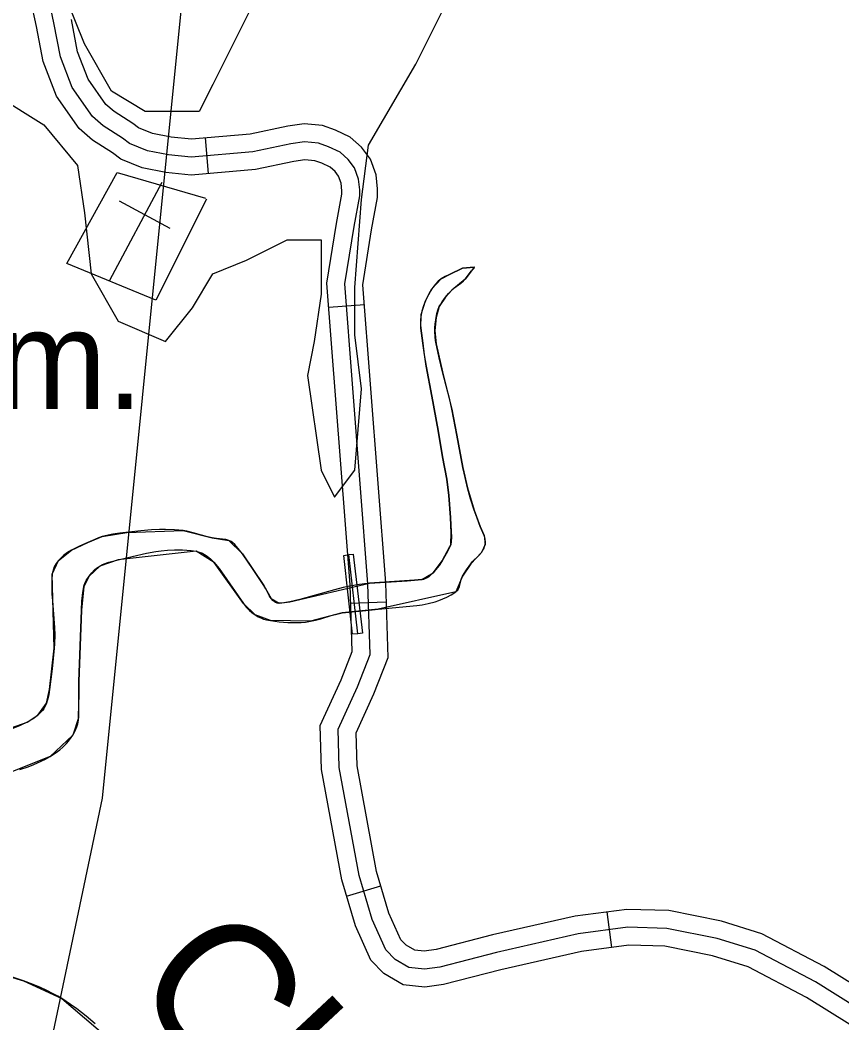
# Model space of a CAD drawing. Extents: x 3180038 to 3217926, y 922069 to 947485.
# Drawn here: x 3212244 to 3212935, y 928263 to 929105 of the extents above; entities that cross this region are included whole.
import ezdxf

# ---------------------------------------------------------------- set-up
doc = ezdxf.new("R2010")
doc.units = 0
for name, color, linetype in [('V-BRDG-OTLN', 7, 'Continuous'), ('V-RIVR-IDEN', 7, 'Continuous'), ('V-ROAD-CNTR', 7, 'Continuous'), ('V-SITE-OTLN', 7, 'Continuous'), ('V-SITE-OTLN-IDEN', 7, 'Continuous'), ('V-SITE-VEGE', 7, 'Continuous'), ('V-TOPO-BNDY', 7, 'Continuous'), ('V-TOPO-SHOR', 7, 'Continuous')]:
    doc.layers.add(name, color=color, linetype=linetype)

msp = doc.modelspace()

# ---------------------------------------------------------------- linework, layer by layer
at = {"layer": 'V-BRDG-OTLN'}
msp.add_line((3212528.09, 928589.81), (3212520.58, 928656.37), dxfattribs=at)
msp.add_lwpolyline([(3212524.36, 928656.86), (3212532.1, 928590.24), (3212528.09, 928589.81), (3212523.56, 928589.42), (3212516.35, 928655.67), (3212520.58, 928656.39)], close=True, dxfattribs=at)
at = {"layer": 'V-ROAD-CNTR'}
for p, q in [((3212402.74, 928976.46), (3212400.13, 929006.34)), ((3212503.72, 928864.27), (3212533.63, 928866.56)), ((3212522.12, 928615.61), (3212552.1, 928616.61)), ((3212518.71, 928369.57), (3212547.48, 928378.07)), ((3212741.68, 928326.47), (3212737.72, 928356.21))]:
    msp.add_line(p, q, dxfattribs=at)
for points in [[(3212584.49, 928292.94), (3212566.33, 928294.91), (3212550.05, 928304.42), (3212539.12, 928315.81), (3212526.08, 928344.63), (3212514.65, 928383.3), (3212497.65, 928475.83), (3212496.47, 928512.86), (3212514.09, 928551.12), (3212523.46, 928575), (3212521.61, 928630.97), (3212502.18, 928884.31), (3212510.19, 928934.42), (3212514.82, 928959.09), (3212514.82, 928962), (3212514.09, 928968.32), (3212511.95, 928974.13), (3212508.99, 928978.22), (3212505.03, 928981.73), (3212497.89, 928985.14), (3212491.96, 928987.25), (3212483.74, 928988.04), (3212474.51, 928986.67), (3212442.09, 928979.89), (3212388.17, 928975.18), (3212366.86, 928977.27), (3212347.08, 928981.17), (3212328.94, 928988.58), (3212321.92, 928993.76), (3212305.28, 929004.54), (3212294.1, 929014.21), (3212274.91, 929041.45), (3212263.76, 929070.43), (3212258.16, 929100), (3212253.48, 929121.78)], [(3212966.72, 928263.72), (3212912.65, 928297.38), (3212861.95, 928324.03), (3212829.98, 928333.87), (3212787.73, 928342.44), (3212754.96, 928343.37), (3212713.41, 928337.84), (3212644.77, 928322.28), (3212597.06, 928309.94), (3212584.21, 928308.06), (3212571.14, 928309.48), (3212559.43, 928316.32), (3212551.73, 928324.34), (3212540.17, 928349.87), (3212529.26, 928386.79), (3212512.6, 928477.44), (3212511.57, 928509.8), (3212527.89, 928545.24), (3212538.56, 928572.4), (3212536.59, 928631.79), (3212517.27, 928883.69), (3212524.97, 928931.85), (3212529.82, 928957.7), (3212529.82, 928962.86), (3212528.78, 928971.81), (3212525.31, 928981.25), (3212520.18, 928988.34), (3212513.41, 928994.36), (3212503.65, 928999.01), (3212495.24, 929002.01), (3212483.34, 929003.14), (3212471.87, 929001.44), (3212439.9, 928994.76), (3212388.25, 928990.25), (3212369.04, 928992.12), (3212351.41, 928995.61), (3212336.34, 929001.76), (3212330.45, 929006.1), (3212314.3, 929016.57), (3212305.31, 929024.35), (3212288.25, 929048.57), (3212278.24, 929074.55), (3212272.86, 929102.98), (3212267.93, 929125.93)], [(3212583.93, 928323.18), (3212575.94, 928324.04), (3212568.8, 928328.22), (3212564.33, 928332.87), (3212554.27, 928355.11), (3212543.87, 928390.28), (3212527.56, 928479.04), (3212526.68, 928506.74), (3212541.7, 928539.36), (3212553.65, 928569.81), (3212551.57, 928632.61), (3212532.36, 928883.07), (3212539.75, 928929.28), (3212544.82, 928956.3), (3212544.82, 928963.73), (3212543.48, 928975.31), (3212538.67, 928988.38), (3212531.37, 928998.46), (3212521.79, 929006.98), (3212509.42, 929012.88), (3212498.52, 929016.77), (3212482.95, 929018.25), (3212469.24, 929016.22), (3212437.7, 929009.62), (3212388.33, 929005.31), (3212371.23, 929006.98), (3212355.74, 929010.04), (3212343.74, 929014.94), (3212338.99, 929018.44), (3212323.33, 929028.59), (3212316.51, 929034.49), (3212301.58, 929055.7), (3212292.73, 929078.67), (3212287.56, 929105.95)], [(3212974.82, 928276.35), (3212920.11, 928310.41), (3212867.69, 928337.96), (3212833.68, 928348.43), (3212789.44, 928357.4), (3212754.18, 928358.4), (3212710.76, 928352.62), (3212641.24, 928336.86), (3212594.08, 928324.66), (3212583.93, 928323.18)], [(3212958.63, 928251.08), (3212905.19, 928284.36), (3212856.2, 928310.11), (3212826.27, 928319.32), (3212786.01, 928327.48), (3212755.74, 928328.34), (3212716.06, 928323.07), (3212648.31, 928307.7), (3212600.03, 928295.22), (3212584.49, 928292.94)]]:
    msp.add_lwpolyline(points, dxfattribs=at)
at = {"layer": 'V-SITE-OTLN'}
for p, q in [((3212319.67, 928886.77), (3212363.82, 928969.18)), ((3212370.39, 928930.31), (3212327.81, 928953.12))]:
    msp.add_line(p, q, dxfattribs=at)
msp.add_lwpolyline([(3212400.9, 928954.97), (3212358.39, 928870.21), (3212283.61, 928901), (3212326.04, 928977.41), (3212400.07, 928955.81)], dxfattribs=at)
at = {"layer": 'V-SITE-VEGE'}
for p, q in [((3212298.41, 929085.46), (3212275.68, 929142.3)), ((3212576.78, 929068.41), (3212610.87, 929136.62)), ((3212440.43, 929119.57), (3212423.39, 929085.46)), ((3212321.13, 929045.67), (3212298.41, 929085.46)), ((3212423.39, 929085.46), (3212406.35, 929051.36)), ((3212537.01, 929000.2), (3212576.78, 929068.41)), ((3212218.87, 929045.67), (3212264.32, 929017.25)), ((3212349.54, 929028.62), (3212321.13, 929045.67)), ((3212406.35, 929051.36), (3212394.98, 929028.62)), ((3212394.98, 929028.62), (3212349.54, 929028.62)), ((3212264.32, 929017.25), (3212292.72, 928983.15)), ((3212531.33, 928954.72), (3212537.01, 929000.2)), ((3212292.72, 928983.15), (3212298.41, 928943.35)), ((3212525.65, 928880.83), (3212531.33, 928954.72)), ((3212298.41, 928943.35), (3212304.09, 928892.2)), ((3212434.75, 928903.56), (3212468.84, 928920.62)), ((3212468.84, 928920.62), (3212497.25, 928920.62)), ((3212497.25, 928920.62), (3212497.25, 928875.14)), ((3212406.35, 928892.2), (3212434.75, 928903.56)), ((3212616.17, 928896.98), (3212605.1, 928891.66)), ((3212625.89, 928897.73), (3212616.17, 928896.98)), ((3212618.24, 928887.79), (3212623.71, 928894.83)), ((3212623.71, 928894.83), (3212625.78, 928896.94)), ((3212625.78, 928896.94), (3212626.18, 928897.67)), ((3212626.18, 928897.67), (3212625.89, 928897.73)), ((3212304.09, 928892.2), (3212326.81, 928852.41)), ((3212389.3, 928863.77), (3212406.35, 928892.2)), ((3212595.63, 928885.95), (3212593.39, 928883.61)), ((3212596.87, 928886.98), (3212595.63, 928885.95)), ((3212598.21, 928887.91), (3212596.87, 928886.98)), ((3212601.61, 928889.88), (3212598.21, 928887.91)), ((3212605.1, 928891.66), (3212601.61, 928889.88)), ((3212614.62, 928884.39), (3212617.03, 928886.45)), ((3212617.03, 928886.45), (3212618.24, 928887.79)), ((3212525.65, 928841.04), (3212525.65, 928880.83)), ((3212590.35, 928879.5), (3212588.1, 928875.84)), ((3212592.04, 928881.9), (3212590.35, 928879.5)), ((3212593.39, 928883.61), (3212592.04, 928881.9)), ((3212604.33, 928875.59), (3212607.02, 928878.54)), ((3212607.02, 928878.54), (3212608.8, 928880.15)), ((3212608.8, 928880.15), (3212614.62, 928884.39)), ((3212497.25, 928875.14), (3212491.57, 928835.35)), ((3212584.97, 928869.43), (3212583.3, 928865.22)), ((3212586.15, 928872.06), (3212584.97, 928869.43)), ((3212588.1, 928875.84), (3212586.15, 928872.06)), ((3212597.77, 928866.73), (3212599.02, 928868.71)), ((3212599.02, 928868.71), (3212601.79, 928872.49)), ((3212601.79, 928872.49), (3212604.33, 928875.59)), ((3212366.58, 928835.35), (3212389.3, 928863.77)), ((3212581.97, 928860.94), (3212581.36, 928858)), ((3212583.3, 928865.22), (3212581.97, 928860.94)), ((3212594.57, 928859), (3212595.65, 928862.42)), ((3212595.65, 928862.42), (3212596.63, 928864.64)), ((3212596.63, 928864.64), (3212597.77, 928866.73)), ((3212326.81, 928852.41), (3212366.58, 928835.35)), ((3212580.89, 928853.74), (3212580.84, 928849.48)), ((3212581.36, 928858), (3212580.89, 928853.74)), ((3212593.13, 928849.95), (3212593.85, 928855.47)), ((3212593.85, 928855.47), (3212594.57, 928859)), ((3212580.84, 928849.48), (3212581.07, 928846.65)), ((3212581.07, 928846.65), (3212582.73, 928833.86)), ((3212592.95, 928844.43), (3212592.96, 928847.18)), ((3212593.23, 928838.9), (3212592.95, 928844.43)), ((3212592.96, 928847.18), (3212593.13, 928849.95)), ((3212491.57, 928835.35), (3212485.88, 928806.93)), ((3212531.33, 928795.56), (3212525.65, 928841.04)), ((3212593.53, 928836.15), (3212593.23, 928838.9)), ((3212594.01, 928833.39), (3212593.53, 928836.15)), ((3212582.73, 928833.86), (3212584, 928824.28)), ((3212596.59, 928821.58), (3212594.01, 928833.39)), ((3212584, 928824.28), (3212585.47, 928814.73)), ((3212599.35, 928809.88), (3212596.59, 928821.58)), ((3212585.47, 928814.73), (3212590.22, 928789.56)), ((3212605.4, 928786.36), (3212599.35, 928809.88)), ((3212485.88, 928806.93), (3212497.25, 928727.35)), ((3212525.65, 928727.35), (3212531.33, 928795.56)), ((3212590.22, 928789.56), (3212595.67, 928760.51)), ((3212607.22, 928778.47), (3212605.4, 928786.36)), ((3212611.45, 928756.77), (3212607.22, 928778.47)), ((3212595.67, 928760.51), (3212599.41, 928738.44)), ((3212616.47, 928729.57), (3212611.45, 928756.77)), ((3212599.41, 928738.44), (3212602.98, 928719.61)), ((3212497.25, 928727.35), (3212508.61, 928704.62)), ((3212508.61, 928704.62), (3212525.65, 928727.35)), ((3212618.3, 928721.03), (3212616.47, 928729.57)), ((3212602.98, 928719.61), (3212603.85, 928712.88)), ((3212620.38, 928712.55), (3212618.3, 928721.03)), ((3212603.85, 928712.88), (3212604.5, 928706.13)), ((3212622.93, 928703.13), (3212620.38, 928712.55)), ((3212604.5, 928706.13), (3212606.11, 928687.63)), ((3212625.83, 928693.81), (3212622.93, 928703.13)), ((3212628.35, 928686.91), (3212625.83, 928693.81)), ((3212606.11, 928687.63), (3212606.45, 928681.16)), ((3212631.03, 928680.08), (3212628.35, 928686.91)), ((3212328.11, 928674.35), (3212322.33, 928673.52)), ((3212345.8, 928676.31), (3212328.11, 928674.35)), ((3212354.74, 928677.07), (3212345.8, 928676.31)), ((3212361.45, 928677.41), (3212354.74, 928677.07)), ((3212366.47, 928677.49), (3212361.45, 928677.41)), ((3212373.98, 928677.27), (3212366.47, 928677.49)), ((3212377.71, 928676.98), (3212373.98, 928677.27)), ((3212381.43, 928676.55), (3212377.71, 928676.98)), ((3212384.52, 928676.04), (3212381.43, 928676.55)), ((3212389.87, 928674.78), (3212384.52, 928676.04)), ((3212401.81, 928671.38), (3212389.87, 928674.78)), ((3212606.45, 928681.16), (3212606.82, 928671.02)), ((3212634.39, 928672.49), (3212631.03, 928680.08)), ((3212301.22, 928666.58), (3212294.39, 928663.4)), ((3212307.24, 928669.18), (3212301.22, 928666.58)), ((3212310.3, 928670.37), (3212307.24, 928669.18)), ((3212313.43, 928671.44), (3212310.3, 928670.37)), ((3212318.5, 928672.78), (3212313.43, 928671.44)), ((3212322.33, 928673.52), (3212318.5, 928672.78)), ((3212405.81, 928670.41), (3212401.81, 928671.38)), ((3212409.29, 928669.88), (3212405.81, 928670.41)), ((3212414.58, 928669.37), (3212409.29, 928669.88)), ((3212417.2, 928668.96), (3212414.58, 928669.37)), ((3212419.79, 928668.27), (3212417.2, 928668.96)), ((3212421.68, 928667.4), (3212419.79, 928668.27)), ((3212422.98, 928666.53), (3212421.68, 928667.4)), ((3212424.75, 928664.99), (3212422.98, 928666.53)), ((3212606.73, 928667.35), (3212606.34, 928664.9)), ((3212606.82, 928671.02), (3212606.73, 928667.35)), ((3212634.97, 928670.66), (3212634.39, 928672.49)), ((3212635.22, 928669.23), (3212634.97, 928670.66)), ((3212635.11, 928664.93), (3212635.32, 928667.06)), ((3212635.32, 928667.06), (3212635.22, 928669.23)), ((3212284.35, 928658.01), (3212281.25, 928655.77)), ((3212287.67, 928659.96), (3212284.35, 928658.01)), ((3212294.39, 928663.4), (3212287.67, 928659.96)), ((3212338.59, 928654.9), (3212350.48, 928657.48)), ((3212350.48, 928657.48), (3212358.45, 928658.87)), ((3212358.45, 928658.87), (3212363.01, 928659.5)), ((3212363.01, 928659.5), (3212368.2, 928660.04)), ((3212368.2, 928660.04), (3212374.13, 928660.39)), ((3212374.13, 928660.39), (3212380.86, 928660.39)), ((3212380.86, 928660.39), (3212384.42, 928660.2)), ((3212384.42, 928660.2), (3212388.2, 928659.84)), ((3212388.2, 928659.84), (3212392.21, 928659.25)), ((3212392.21, 928659.25), (3212394.98, 928658.55)), ((3212394.98, 928658.55), (3212397.66, 928657.47)), ((3212397.66, 928657.47), (3212399.4, 928656.56)), ((3212426.35, 928663.27), (3212424.75, 928664.99)), ((3212428.81, 928660.17), (3212426.35, 928663.27)), ((3212431.12, 928656.95), (3212428.81, 928660.17)), ((3212602.38, 928657.12), (3212599.06, 928651.2)), ((3212606, 928663.99), (3212602.38, 928657.12)), ((3212606.34, 928664.9), (3212606, 928663.99)), ((3212629.9, 928655.7), (3212632.13, 928658.24)), ((3212632.13, 928658.24), (3212633.3, 928660.01)), ((3212633.3, 928660.01), (3212634.23, 928661.88)), ((3212634.23, 928661.88), (3212634.69, 928663.17)), ((3212634.69, 928663.17), (3212635.11, 928664.93)), ((3212274.73, 928648.86), (3212273.13, 928646.08)), ((3212276.77, 928651.48), (3212274.73, 928648.86)), ((3212279.29, 928654.07), (3212276.77, 928651.48)), ((3212281.25, 928655.77), (3212279.29, 928654.07)), ((3212315.08, 928648.51), (3212318.95, 928649.89)), ((3212318.95, 928649.89), (3212326.87, 928652.01)), ((3212326.87, 928652.01), (3212338.59, 928654.9)), ((3212399.4, 928656.56), (3212401.61, 928655.14)), ((3212401.61, 928655.14), (3212404.38, 928652.92)), ((3212404.38, 928652.92), (3212405.84, 928651.52)), ((3212405.84, 928651.52), (3212407.41, 928649.81)), ((3212407.41, 928649.81), (3212411.69, 928644.56)), ((3212440.26, 928643.73), (3212431.12, 928656.95)), ((3212599.06, 928651.2), (3212596.49, 928647.25)), ((3212619.43, 928643.52), (3212622.98, 928648.72)), ((3212622.98, 928648.72), (3212624.56, 928650.59)), ((3212624.56, 928650.59), (3212629.9, 928655.7)), ((3212271.62, 928641.46), (3212271.4, 928639.89)), ((3212272.34, 928644.14), (3212271.62, 928641.46)), ((3212273.13, 928646.08), (3212272.34, 928644.14)), ((3212302.35, 928638.32), (3212304.54, 928641.09)), ((3212304.54, 928641.09), (3212306.91, 928643.55)), ((3212306.91, 928643.55), (3212308.66, 928645.01)), ((3212308.66, 928645.01), (3212311.27, 928646.7)), ((3212311.27, 928646.7), (3212313.17, 928647.67)), ((3212313.17, 928647.67), (3212315.08, 928648.51)), ((3212411.69, 928644.56), (3212415.64, 928639.22)), ((3212449.16, 928630.38), (3212440.26, 928643.73)), ((3212591.35, 928641.18), (3212589.58, 928639.42)), ((3212593.54, 928643.57), (3212591.35, 928641.18)), ((3212596.49, 928647.25), (3212593.54, 928643.57)), ((3212616.14, 928638.18), (3212619.43, 928643.52)), ((3212271.1, 928635.7), (3212270.97, 928631.52)), ((3212271.4, 928639.89), (3212271.1, 928635.7)), ((3212298.28, 928630.94), (3212298.72, 928632.22)), ((3212298.72, 928632.22), (3212299.91, 928634.67)), ((3212299.91, 928634.67), (3212302.35, 928638.32)), ((3212415.64, 928639.22), (3212418.12, 928635.54)), ((3212418.12, 928635.54), (3212424.98, 928625.39)), ((3212533.79, 928631.88), (3212529.61, 928631.33)), ((3212537.99, 928632.28), (3212533.79, 928631.88)), ((3212575.81, 928634.86), (3212537.99, 928632.28)), ((3212582.02, 928635.34), (3212575.81, 928634.86)), ((3212583.36, 928635.56), (3212582.02, 928635.34)), ((3212584.49, 928635.92), (3212583.36, 928635.56)), ((3212586.37, 928636.88), (3212584.49, 928635.92)), ((3212587.7, 928637.8), (3212586.37, 928636.88)), ((3212589.58, 928639.42), (3212587.7, 928637.8)), ((3212613.56, 928629.44), (3212615.38, 928636.59)), ((3212615.38, 928636.59), (3212616.14, 928638.18)), ((3212270.97, 928631.52), (3212271.14, 928623.14)), ((3212296.33, 928617.17), (3212297.18, 928624.63)), ((3212297.18, 928624.63), (3212297.97, 928629.61)), ((3212297.97, 928629.61), (3212298.28, 928630.94)), ((3212424.98, 928625.39), (3212432.07, 928615.37)), ((3212450.75, 928627.68), (3212449.16, 928630.38)), ((3212454.02, 928621.41), (3212450.75, 928627.68)), ((3212508.52, 928626.79), (3212479.44, 928618.73)), ((3212515.81, 928628.63), (3212508.52, 928626.79)), ((3212521.31, 928629.84), (3212515.81, 928628.63)), ((3212529.61, 928631.33), (3212521.31, 928629.84)), ((3212606.72, 928622.71), (3212610.56, 928625.15)), ((3212610.56, 928625.15), (3212611.38, 928625.81)), ((3212611.38, 928625.81), (3212612.06, 928626.55)), ((3212612.06, 928626.55), (3212613.08, 928628.22)), ((3212613.08, 928628.22), (3212613.56, 928629.44)), ((3212271.14, 928623.14), (3212271.47, 928617.55)), ((3212271.47, 928617.55), (3212273.21, 928595.19)), ((3212295.85, 928609.68), (3212296.33, 928617.17)), ((3212432.07, 928615.37), (3212434.45, 928612.33)), ((3212455.38, 928619.37), (3212454.02, 928621.41)), ((3212456.75, 928617.82), (3212455.38, 928619.37)), ((3212457.95, 928616.84), (3212456.75, 928617.82)), ((3212458.93, 928616.25), (3212457.95, 928616.84)), ((3212460.48, 928615.65), (3212458.93, 928616.25)), ((3212462.09, 928615.45), (3212460.48, 928615.65)), ((3212464.33, 928615.6), (3212462.09, 928615.45)), ((3212467.72, 928616.08), (3212464.33, 928615.6)), ((3212471.08, 928616.75), (3212467.72, 928616.08)), ((3212479.44, 928618.73), (3212471.08, 928616.75)), ((3212582.2, 928614.21), (3212587.39, 928615.25)), ((3212587.39, 928615.25), (3212593.25, 928616.82)), ((3212593.25, 928616.82), (3212596.34, 928617.86)), ((3212596.34, 928617.86), (3212599.62, 928619.15)), ((3212599.62, 928619.15), (3212603.08, 928620.75)), ((3212603.08, 928620.75), (3212606.72, 928622.71)), ((3212294.72, 928579.74), (3212295.85, 928609.68)), ((3212434.45, 928612.33), (3212437.1, 928609.55)), ((3212437.1, 928609.55), (3212439.05, 928607.82)), ((3212439.05, 928607.82), (3212441.9, 928605.66)), ((3212505.71, 928605.18), (3212511.52, 928606.7)), ((3212511.52, 928606.7), (3212514.88, 928607.34)), ((3212514.88, 928607.34), (3212520.55, 928608.09)), ((3212520.55, 928608.09), (3212537.69, 928609.73)), ((3212537.69, 928609.73), (3212545.31, 928610.56)), ((3212545.31, 928610.56), (3212577.64, 928613.52)), ((3212577.64, 928613.52), (3212582.2, 928614.21)), ((3212441.9, 928605.66), (3212444.49, 928604.1)), ((3212444.49, 928604.1), (3212447.17, 928602.89)), ((3212447.17, 928602.89), (3212449, 928602.25)), ((3212449, 928602.25), (3212451.49, 928601.58)), ((3212451.49, 928601.58), (3212454.88, 928600.93)), ((3212454.88, 928600.93), (3212462.08, 928599.96)), ((3212462.08, 928599.96), (3212469.33, 928599.36)), ((3212469.33, 928599.36), (3212474.17, 928599.23)), ((3212474.17, 928599.23), (3212480.58, 928599.42)), ((3212480.58, 928599.42), (3212484.22, 928599.75)), ((3212484.22, 928599.75), (3212488.33, 928600.34)), ((3212488.33, 928600.34), (3212492.71, 928601.28)), ((3212492.71, 928601.28), (3212497.05, 928602.5)), ((3212497.05, 928602.5), (3212505.71, 928605.18)), ((3212273.21, 928595.19), (3212273.45, 928588.81)), ((3212273.35, 928581.54), (3212273.1, 928577.67)), ((3212273.45, 928588.81), (3212273.35, 928581.54)), ((3212273.1, 928577.67), (3212271.38, 928560.29)), ((3212293.75, 928549.82), (3212294.72, 928579.74)), ((3212271.38, 928560.29), (3212269.18, 928542.92)), ((3212293.64, 928542.17), (3212293.75, 928549.82)), ((3212269.18, 928542.92), (3212268.48, 928538.58)), ((3212293.68, 928530.7), (3212293.64, 928542.17)), ((3212266.64, 928531.47), (3212265.58, 928529.04)), ((3212267.5, 928534.3), (3212266.64, 928531.47)), ((3212268.48, 928538.58), (3212267.5, 928534.3)), ((3212293.58, 928519.22), (3212293.68, 928530.7)), ((3212261.54, 928523.68), (3212259.21, 928521.46)), ((3212263.13, 928525.43), (3212261.54, 928523.68)), ((3212264.2, 928526.82), (3212263.13, 928525.43)), ((3212265.58, 928529.04), (3212264.2, 928526.82)), ((3212250.44, 928515.64), (3212244.34, 928512.76)), ((3212252.79, 928516.89), (3212250.44, 928515.64)), ((3212256.08, 928518.98), (3212252.79, 928516.89)), ((3212259.21, 928521.46), (3212256.08, 928518.98)), ((3212292.11, 928511.73), (3212292.85, 928514.1)), ((3212292.85, 928514.1), (3212293.45, 928517.33)), ((3212293.45, 928517.33), (3212293.58, 928519.22)), ((3212244.34, 928512.76), (3212238.21, 928510.2)), ((3212288.64, 928504.81), (3212290.59, 928508.24)), ((3212290.59, 928508.24), (3212292.11, 928511.73)), ((3212280.31, 928494.63), (3212283.33, 928497.73)), ((3212283.33, 928497.73), (3212284.96, 928499.64)), ((3212284.96, 928499.64), (3212286.73, 928501.96)), ((3212286.73, 928501.96), (3212288.64, 928504.81)), ((3212269.72, 928486.87), (3212273.97, 928489.55)), ((3212273.97, 928489.55), (3212277.88, 928492.5)), ((3212277.88, 928492.5), (3212280.31, 928494.63)), ((3212256, 928480.07), (3212262.19, 928482.87)), ((3212262.19, 928482.87), (3212265.71, 928484.65)), ((3212265.71, 928484.65), (3212269.72, 928486.87)), ((3212244.1, 928475.76), (3212251.3, 928478.22)), ((3212251.3, 928478.22), (3212256, 928480.07)), ((3212247.16, 928298.26), (3212231.37, 928303.67)), ((3212255.49, 928295.17), (3212247.16, 928298.26)), ((3212261.64, 928292.65), (3212255.49, 928295.17)), ((3212266.18, 928290.62), (3212261.64, 928292.65)), ((3212272.85, 928287.26), (3212266.18, 928290.62)), ((3212276.12, 928285.42), (3212272.85, 928287.26)), ((3212279.34, 928283.45), (3212276.12, 928285.42)), ((3212286.7, 928278.55), (3212279.34, 928283.45)), ((3212292.05, 928274.7), (3212286.7, 928278.55)), ((3212299.83, 928268.64), (3212292.05, 928274.7)), ((3212307.34, 928262.25), (3212299.83, 928268.64))]:
    msp.add_line(p, q, dxfattribs=at)
at = {"layer": 'V-TOPO-BNDY'}
for p, q in [((3212597.49, 931287.3), (3212313.25, 928451.84)), ((3212313.25, 928451.84), (3212105.01, 927455.97))]:
    msp.add_line(p, q, dxfattribs=at)
at = {"layer": 'V-TOPO-SHOR'}
for points in [[(3212221.49, 928505.41), (3212250.44, 928515.64), (3212259.21, 928521.46), (3212266.64, 928531.47), (3212269.18, 928542.92), (3212273.1, 928577.67), (3212271.4, 928639.89), (3212276.77, 928651.48), (3212287.67, 928659.96), (3212301.22, 928666.58), (3212313.43, 928671.44), (3212333.93, 928675.02), (3212381.43, 928676.55), (3212405.81, 928670.41), (3212419.79, 928668.27), (3212431.12, 928656.95), (3212449.16, 928630.38), (3212455.38, 928619.37), (3212462.09, 928615.45), (3212471.08, 928616.75), (3212537.99, 928632.28), (3212569.6, 928634.43), (3212582.02, 928635.34), (3212591.35, 928641.18), (3212599.06, 928651.2), (3212605.55, 928663.14), (3212606.34, 928664.9), (3212606.66, 928674.7), (3212606.11, 928687.63), (3212604.5, 928706.13), (3212602.98, 928719.61), (3212599.41, 928738.44), (3212595.67, 928760.51), (3212590.22, 928789.56), (3212585.47, 928814.73), (3212582.73, 928833.86), (3212581.07, 928846.65), (3212581.36, 928858), (3212584.97, 928869.43), (3212590.35, 928879.5), (3212598.21, 928887.91), (3212605.1, 928891.66), (3212616.17, 928896.98), (3212625.89, 928897.73), (3212623.71, 928894.83), (3212618.24, 928887.79), (3212607.02, 928878.54), (3212601.79, 928872.49), (3212596.63, 928864.64), (3212593.85, 928855.47), (3212592.95, 928844.43), (3212594.01, 928833.4), (3212599.35, 928809.88), (3212607.22, 928778.47), (3212611.45, 928756.77), (3212616.47, 928729.57), (3212620.38, 928712.55), (3212625.83, 928693.81), (3212631.03, 928680.08), (3212634.39, 928672.49), (3212635.11, 928664.93), (3212632.13, 928658.24), (3212622.98, 928648.72), (3212616.14, 928638.18), (3212610.56, 928625.15), (3212545.31, 928610.56), (3212514.89, 928607.34), (3212488.33, 928600.34)], [(3212488.33, 928600.34), (3212454.88, 928600.93), (3212441.9, 928605.66), (3212432.07, 928615.37), (3212407.41, 928649.81), (3212392.21, 928659.25), (3212326.87, 928652.01), (3212311.27, 928646.7), (3212302.35, 928638.32), (3212297.97, 928629.61), (3212295.85, 928609.68), (3212293.75, 928549.82), (3212293.59, 928519.22), (3212288.64, 928504.81), (3212269.72, 928486.87), (3212236.68, 928473.61)], [(3212190.51, 928315.53), (3212247.16, 928298.27), (3212279.34, 928283.45), (3212329.04, 928241.19)]]:
    msp.add_lwpolyline(points, dxfattribs=at)

# ---------------------------------------------------------------- texts
at = {"layer": 'V-RIVR-IDEN'}
msp.add_text('Clark', height=116, rotation=313.04159, dxfattribs=at).set_placement((3212333.89, 928292.15))
at = {"layer": 'V-SITE-OTLN-IDEN'}
msp.add_text('Cem.', height=83, dxfattribs=at).set_placement((3212082.8, 928778.76))

doc.saveas('drawing.dxf')
